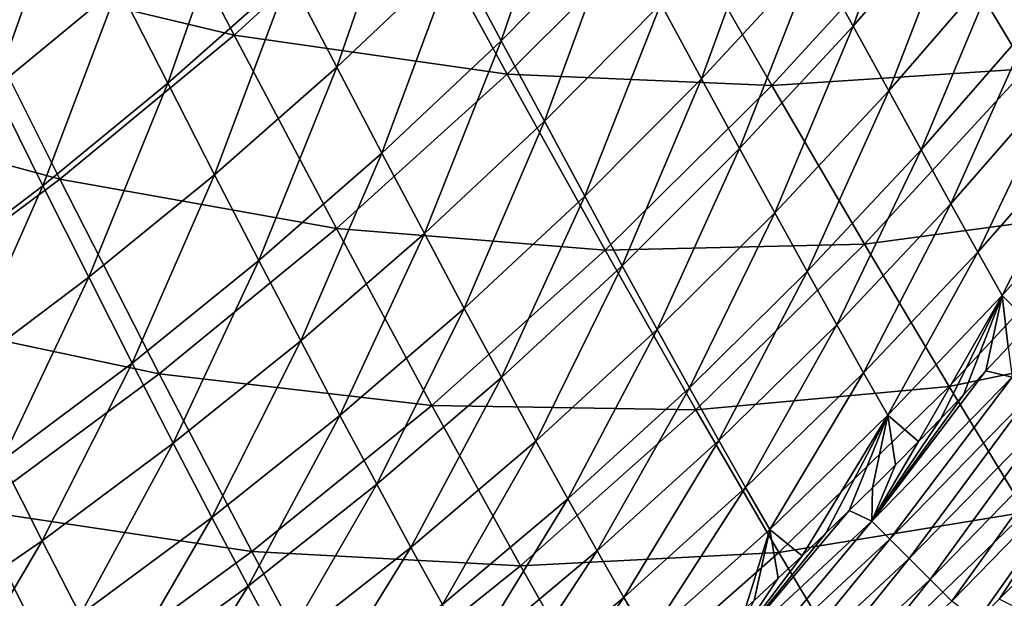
# Model space of a CAD drawing. Header units: millimetres. Extents: x -300 to 300, y -500 to 500.
# Tile 284 of 656: x 170 to 206, y -432 to -411. Entities that reach past the tile are written whole.
import ezdxf

# ---------------------------------------------------------------- set-up
doc = ezdxf.new("R2010")
doc.units = ezdxf.units.MM
doc.header["$LTSCALE"] = 81.481481
for name, color, linetype in [('19', 7, 'CONTINUOUS'), ('21', 7, 'CONTINUOUS'), ('23', 7, 'CONTINUOUS'), ('26', 7, 'CONTINUOUS')]:
    doc.layers.add(name, color=color, linetype=linetype)

msp = doc.modelspace()

# ---------------------------------------------------------------- linework, layer by layer
at = {"layer": '19', "color": 7, "linetype": 'CONTINUOUS'}
for points in [[(167.844, -408.848, 48.998), (178.101, -411.293, 45.604), (174.108, -403.625, 48.814), (167.844, -408.848, 48.998)], [(178.101, -411.293, 45.604), (184.248, -405.687, 45.422), (174.108, -403.625, 48.814), (178.101, -411.293, 45.604)], [(178.101, -411.293, 45.604), (188.107, -412.724, 41.985), (184.248, -405.687, 45.422), (178.101, -411.293, 45.604)], [(188.107, -412.724, 41.985), (194.116, -406.73, 41.808), (184.248, -405.687, 45.422), (188.107, -412.724, 41.985)], [(207.127, -412.536, 34.073), (212.803, -405.751, 33.916), (203.654, -406.751, 37.973), (207.127, -412.536, 34.073)], [(188.107, -412.724, 41.985), (197.802, -413.138, 38.141), (194.116, -406.73, 41.808), (188.107, -412.724, 41.985)], [(197.802, -413.138, 38.141), (203.654, -406.751, 37.973), (194.116, -406.73, 41.808), (197.802, -413.138, 38.141)], [(197.802, -413.138, 38.141), (207.127, -412.536, 34.073), (203.654, -406.751, 37.973), (197.802, -413.138, 38.141)], [(161.342, -413.755, 49.178), (171.713, -416.571, 45.782), (167.844, -408.848, 48.998), (161.342, -413.755, 49.178)], [(171.713, -416.571, 45.782), (178.101, -411.293, 45.604), (167.844, -408.848, 48.998), (171.713, -416.571, 45.782)], [(171.713, -416.571, 45.782), (181.853, -418.379, 42.159), (178.101, -411.293, 45.604), (171.713, -416.571, 45.782)], [(181.853, -418.379, 42.159), (188.107, -412.724, 41.985), (178.101, -411.293, 45.604), (181.853, -418.379, 42.159)], [(201.202, -418.958, 34.229), (207.127, -412.536, 34.073), (197.802, -413.138, 38.141), (201.202, -418.958, 34.229)], [(201.202, -418.958, 34.229), (210.291, -417.732, 29.923), (207.127, -412.536, 34.073), (201.202, -418.958, 34.229)], [(181.853, -418.379, 42.159), (191.703, -419.174, 38.308), (188.107, -412.724, 41.985), (181.853, -418.379, 42.159)], [(191.703, -419.174, 38.308), (197.802, -413.138, 38.141), (188.107, -412.724, 41.985), (191.703, -419.174, 38.308)], [(191.703, -419.174, 38.308), (201.202, -418.958, 34.229), (197.802, -413.138, 38.141), (191.703, -419.174, 38.308)], [(165.08, -421.527, 45.955), (171.713, -416.571, 45.782), (161.342, -413.755, 49.178), (165.08, -421.527, 45.955)], [(165.08, -421.527, 45.955), (175.352, -423.7, 42.329), (171.713, -416.571, 45.782), (165.08, -421.527, 45.955)], [(175.352, -423.7, 42.329), (181.853, -418.379, 42.159), (171.713, -416.571, 45.782), (175.352, -423.7, 42.329)], [(204.306, -424.174, 30.063), (210.291, -417.732, 29.923), (201.202, -418.958, 34.229), (204.306, -424.174, 30.063)], [(204.306, -424.174, 30.063), (213.135, -422.323, 25.513), (210.291, -417.732, 29.923), (204.306, -424.174, 30.063)], [(175.352, -423.7, 42.329), (185.354, -424.865, 38.471), (181.853, -418.379, 42.159), (175.352, -423.7, 42.329)], [(185.354, -424.865, 38.471), (191.703, -419.174, 38.308), (181.853, -418.379, 42.159), (185.354, -424.865, 38.471)], [(185.354, -424.865, 38.471), (195.025, -425.023, 34.382), (191.703, -419.174, 38.308), (185.354, -424.865, 38.471)], [(195.025, -425.023, 34.382), (201.202, -418.958, 34.229), (191.703, -419.174, 38.308), (195.025, -425.023, 34.382)], [(195.025, -425.023, 34.382), (204.306, -424.174, 30.063), (201.202, -418.958, 34.229), (195.025, -425.023, 34.382)], [(168.599, -428.693, 42.495), (175.352, -423.7, 42.329), (165.08, -421.527, 45.955), (168.599, -428.693, 42.495)], [(207.102, -428.77, 25.635), (213.135, -422.323, 25.513), (204.306, -424.174, 30.063), (207.102, -428.77, 25.635)], [(168.599, -428.693, 42.495), (178.75, -430.217, 38.631), (175.352, -423.7, 42.329), (168.599, -428.693, 42.495)], [(178.75, -430.217, 38.631), (185.354, -424.865, 38.471), (175.352, -423.7, 42.329), (178.75, -430.217, 38.631)], [(198.063, -430.253, 30.201), (204.306, -424.174, 30.063), (195.025, -425.023, 34.382), (198.063, -430.253, 30.201)], [(198.063, -430.253, 30.201), (207.102, -428.77, 25.635), (204.306, -424.174, 30.063), (198.063, -430.253, 30.201)], [(178.75, -430.217, 38.631), (188.592, -430.737, 34.533), (185.354, -424.865, 38.471), (178.75, -430.217, 38.631)], [(188.592, -430.737, 34.533), (195.025, -425.023, 34.382), (185.354, -424.865, 38.471), (188.592, -430.737, 34.533)], [(188.592, -430.737, 34.533), (198.063, -430.253, 30.201), (195.025, -425.023, 34.382), (188.592, -430.737, 34.533)], [(161.59, -433.364, 42.657), (171.889, -435.237, 38.788), (168.599, -428.693, 42.495), (161.59, -433.364, 42.657)], [(171.889, -435.237, 38.788), (178.75, -430.217, 38.631), (168.599, -428.693, 42.495), (171.889, -435.237, 38.788)], [(200.806, -434.85, 25.755), (207.102, -428.77, 25.635), (198.063, -430.253, 30.201), (200.806, -434.85, 25.755)], [(200.806, -434.85, 25.755), (209.58, -432.732, 20.937), (207.102, -428.77, 25.635), (200.806, -434.85, 25.755)], [(171.889, -435.237, 38.788), (181.899, -436.108, 34.681), (178.75, -430.217, 38.631), (171.889, -435.237, 38.788)], [(181.899, -436.108, 34.681), (188.592, -430.737, 34.533), (178.75, -430.217, 38.631), (181.899, -436.108, 34.681)], [(191.559, -435.978, 30.336), (198.063, -430.253, 30.201), (188.592, -430.737, 34.533), (191.559, -435.978, 30.336)], [(191.559, -435.978, 30.336), (200.806, -434.85, 25.755), (198.063, -430.253, 30.201), (191.559, -435.978, 30.336)], [(181.899, -436.108, 34.681), (191.559, -435.978, 30.336), (188.592, -430.737, 34.533), (181.899, -436.108, 34.681)]]:
    msp.add_3dface(points, dxfattribs=at)
at = {"layer": '21', "color": 7, "linetype": 'CONTINUOUS'}
for points in [[(199.381, -408.41, 21.765), (203.401, -403.725, 21.673), (200.789, -410.971, 19.889), (199.381, -408.41, 21.765)], [(200.789, -410.971, 19.889), (203.401, -403.725, 21.673), (204.821, -406.291, 19.803), (200.789, -410.971, 19.889)], [(206.131, -408.665, 17.907), (210.043, -403.794, 17.833), (207.331, -410.847, 15.99), (206.131, -408.665, 17.907)], [(186.217, -408.359, 27.42), (190.435, -404.058, 27.308), (187.893, -411.505, 25.636), (186.217, -408.359, 27.42)], [(187.893, -411.505, 25.636), (190.435, -404.058, 27.308), (192.135, -407.201, 25.528), (187.893, -411.505, 25.636)], [(180.124, -409.127, 29.278), (184.444, -405.016, 29.161), (181.869, -412.475, 27.533), (180.124, -409.127, 29.278)], [(181.869, -412.475, 27.533), (184.444, -405.016, 29.161), (186.217, -408.359, 27.42), (181.869, -412.475, 27.533)], [(167.479, -409.496, 32.879), (171.986, -405.757, 32.755), (169.329, -413.254, 31.22), (167.479, -409.496, 32.879)], [(169.329, -413.254, 31.22), (171.986, -405.757, 32.755), (173.874, -409.506, 31.099), (169.329, -413.254, 31.22)], [(173.874, -409.506, 31.099), (178.289, -405.582, 30.978), (175.676, -413.058, 29.396), (173.874, -409.506, 31.099)], [(175.676, -413.058, 29.396), (178.289, -405.582, 30.978), (180.124, -409.127, 29.278), (175.676, -413.058, 29.396)], [(193.734, -410.149, 23.711), (197.867, -405.656, 23.611), (195.231, -412.9, 21.86), (193.734, -410.149, 23.711)], [(195.231, -412.9, 21.86), (197.867, -405.656, 23.611), (199.381, -408.41, 21.765), (195.231, -412.9, 21.86)], [(200.789, -410.971, 19.889), (204.821, -406.291, 19.803), (202.089, -413.335, 17.987), (200.789, -410.971, 19.889)], [(202.089, -413.335, 17.987), (204.821, -406.291, 19.803), (206.131, -408.665, 17.907), (202.089, -413.335, 17.987)], [(187.893, -411.505, 25.636), (192.135, -407.201, 25.528), (189.471, -414.452, 23.814), (187.893, -411.505, 25.636)], [(189.471, -414.452, 23.814), (192.135, -407.201, 25.528), (193.734, -410.149, 23.711), (189.471, -414.452, 23.814)], [(181.869, -412.475, 27.533), (186.217, -408.359, 27.42), (183.519, -415.623, 25.746), (181.869, -412.475, 27.533)], [(183.519, -415.623, 25.746), (186.217, -408.359, 27.42), (187.893, -411.505, 25.636), (183.519, -415.623, 25.746)], [(195.231, -412.9, 21.86), (199.381, -408.41, 21.765), (196.625, -415.453, 19.979), (195.231, -412.9, 21.86)], [(196.625, -415.453, 19.979), (199.381, -408.41, 21.765), (200.789, -410.971, 19.889), (196.625, -415.453, 19.979)], [(202.089, -413.335, 17.987), (206.131, -408.665, 17.907), (203.282, -415.502, 16.065), (202.089, -413.335, 17.987)], [(203.282, -415.502, 16.065), (206.131, -408.665, 17.907), (207.331, -410.847, 15.99), (203.282, -415.502, 16.065)], [(175.676, -413.058, 29.396), (180.124, -409.127, 29.278), (177.39, -416.41, 27.648), (175.676, -413.058, 29.396)], [(177.39, -416.41, 27.648), (180.124, -409.127, 29.278), (181.869, -412.475, 27.533), (177.39, -416.41, 27.648)], [(169.329, -413.254, 31.22), (173.874, -409.506, 31.099), (171.095, -416.812, 29.515), (169.329, -413.254, 31.22)], [(171.095, -416.812, 29.515), (173.874, -409.506, 31.099), (175.676, -413.058, 29.396), (171.095, -416.812, 29.515)], [(189.471, -414.452, 23.814), (193.734, -410.149, 23.711), (190.949, -417.198, 21.959), (189.471, -414.452, 23.814)], [(190.949, -417.198, 21.959), (193.734, -410.149, 23.711), (195.231, -412.9, 21.86), (190.949, -417.198, 21.959)], [(203.282, -415.502, 16.065), (207.331, -410.847, 15.99), (204.37, -417.473, 14.125), (203.282, -415.502, 16.065)], [(204.37, -417.473, 14.125), (207.331, -410.847, 15.99), (208.422, -412.837, 14.056), (204.37, -417.473, 14.125)], [(196.625, -415.453, 19.979), (200.789, -410.971, 19.889), (197.915, -417.806, 18.073), (196.625, -415.453, 19.979)], [(197.915, -417.806, 18.073), (200.789, -410.971, 19.889), (202.089, -413.335, 17.987), (197.915, -417.806, 18.073)], [(183.519, -415.623, 25.746), (187.893, -411.505, 25.636), (185.074, -418.567, 23.921), (183.519, -415.623, 25.746)], [(185.074, -418.567, 23.921), (187.893, -411.505, 25.636), (189.471, -414.452, 23.814), (185.074, -418.567, 23.921)], [(177.39, -416.41, 27.648), (181.869, -412.475, 27.533), (179.013, -419.557, 25.858), (177.39, -416.41, 27.648)], [(179.013, -419.557, 25.858), (181.869, -412.475, 27.533), (183.519, -415.623, 25.746), (179.013, -419.557, 25.858)], [(171.095, -416.812, 29.515), (175.676, -413.058, 29.396), (172.777, -420.166, 27.764), (171.095, -416.812, 29.515)], [(172.777, -420.166, 27.764), (175.676, -413.058, 29.396), (177.39, -416.41, 27.648), (172.777, -420.166, 27.764)], [(190.949, -417.198, 21.959), (195.231, -412.9, 21.86), (192.328, -419.742, 20.074), (190.949, -417.198, 21.959)], [(192.328, -419.742, 20.074), (195.231, -412.9, 21.86), (196.625, -415.453, 19.979), (192.328, -419.742, 20.074)], [(204.37, -417.473, 14.125), (208.422, -412.837, 14.056), (205.356, -419.251, 12.172), (204.37, -417.473, 14.125)], [(205.356, -419.251, 12.172), (208.422, -412.837, 14.056), (209.408, -414.637, 12.108), (205.356, -419.251, 12.172)], [(166.382, -420.392, 29.634), (169.329, -413.254, 31.22), (171.095, -416.812, 29.515), (166.382, -420.392, 29.634)], [(197.915, -417.806, 18.073), (202.089, -413.335, 17.987), (199.101, -419.957, 16.145), (197.915, -417.806, 18.073)], [(199.101, -419.957, 16.145), (202.089, -413.335, 17.987), (203.282, -415.502, 16.065), (199.101, -419.957, 16.145)], [(185.074, -418.567, 23.921), (189.471, -414.452, 23.814), (186.534, -421.307, 22.062), (185.074, -418.567, 23.921)], [(186.534, -421.307, 22.062), (189.471, -414.452, 23.814), (190.949, -417.198, 21.959), (186.534, -421.307, 22.062)], [(205.356, -419.251, 12.172), (209.408, -414.637, 12.108), (206.243, -420.838, 10.209), (205.356, -419.251, 12.172)], [(206.243, -420.838, 10.209), (209.408, -414.637, 12.108), (210.293, -416.251, 10.15), (206.243, -420.838, 10.209)], [(192.328, -419.742, 20.074), (196.625, -415.453, 19.979), (193.607, -422.082, 18.164), (192.328, -419.742, 20.074)], [(193.607, -422.082, 18.164), (196.625, -415.453, 19.979), (197.915, -417.806, 18.073), (193.607, -422.082, 18.164)], [(199.101, -419.957, 16.145), (203.282, -415.502, 16.065), (200.184, -421.908, 14.202), (199.101, -419.957, 16.145)], [(200.184, -421.908, 14.202), (203.282, -415.502, 16.065), (204.37, -417.473, 14.125), (200.184, -421.908, 14.202)], [(179.013, -419.557, 25.858), (183.519, -415.623, 25.746), (180.544, -422.498, 24.03), (179.013, -419.557, 25.858)], [(180.544, -422.498, 24.03), (183.519, -415.623, 25.746), (185.074, -418.567, 23.921), (180.544, -422.498, 24.03)], [(206.243, -420.838, 10.209), (210.293, -416.251, 10.15), (207.267, -421.846, 8.361), (206.243, -420.838, 10.209)], [(172.777, -420.166, 27.764), (177.39, -416.41, 27.648), (174.371, -423.312, 25.972), (172.777, -420.166, 27.764)], [(174.371, -423.312, 25.972), (177.39, -416.41, 27.648), (179.013, -419.557, 25.858), (174.371, -423.312, 25.972)], [(166.382, -420.392, 29.634), (171.095, -416.812, 29.515), (168.03, -423.747, 27.882), (166.382, -420.392, 29.634)], [(168.03, -423.747, 27.882), (171.095, -416.812, 29.515), (172.777, -420.166, 27.764), (168.03, -423.747, 27.882)], [(186.534, -421.307, 22.062), (190.949, -417.198, 21.959), (187.897, -423.841, 20.174), (186.534, -421.307, 22.062)], [(187.897, -423.841, 20.174), (190.949, -417.198, 21.959), (192.328, -419.742, 20.074), (187.897, -423.841, 20.174)], [(200.184, -421.908, 14.202), (204.37, -417.473, 14.125), (201.169, -423.662, 12.245), (200.184, -421.908, 14.202)], [(201.169, -423.662, 12.245), (204.37, -417.473, 14.125), (205.356, -419.251, 12.172), (201.169, -423.662, 12.245)], [(193.607, -422.082, 18.164), (197.915, -417.806, 18.073), (194.784, -424.215, 16.233), (193.607, -422.082, 18.164)], [(194.784, -424.215, 16.233), (197.915, -417.806, 18.073), (199.101, -419.957, 16.145), (194.784, -424.215, 16.233)], [(180.544, -422.498, 24.03), (185.074, -418.567, 23.921), (181.983, -425.23, 22.168), (180.544, -422.498, 24.03)], [(181.983, -425.23, 22.168), (185.074, -418.567, 23.921), (186.534, -421.307, 22.062), (181.983, -425.23, 22.168)], [(174.371, -423.312, 25.972), (179.013, -419.557, 25.858), (175.877, -426.248, 24.141), (174.371, -423.312, 25.972)], [(175.877, -426.248, 24.141), (179.013, -419.557, 25.858), (180.544, -422.498, 24.03), (175.877, -426.248, 24.141)], [(201.169, -423.662, 12.245), (205.356, -419.251, 12.172), (202.058, -425.222, 10.279), (201.169, -423.662, 12.245)], [(202.058, -425.222, 10.279), (205.356, -419.251, 12.172), (206.243, -420.838, 10.209), (202.058, -425.222, 10.279)], [(187.897, -423.841, 20.174), (192.328, -419.742, 20.074), (189.162, -426.166, 18.26), (187.897, -423.841, 20.174)], [(189.162, -426.166, 18.26), (192.328, -419.742, 20.074), (193.607, -422.082, 18.164), (189.162, -426.166, 18.26)], [(168.03, -423.747, 27.882), (172.777, -420.166, 27.764), (169.593, -426.89, 26.087), (168.03, -423.747, 27.882)], [(169.593, -426.89, 26.087), (172.777, -420.166, 27.764), (174.371, -423.312, 25.972), (169.593, -426.89, 26.087)], [(194.784, -424.215, 16.233), (199.101, -419.957, 16.145), (195.862, -426.145, 14.286), (194.784, -424.215, 16.233)], [(195.862, -426.145, 14.286), (199.101, -419.957, 16.145), (200.184, -421.908, 14.202), (195.862, -426.145, 14.286)], [(202.058, -425.222, 10.279), (206.243, -420.838, 10.209), (203.177, -426.186, 8.378), (202.058, -425.222, 10.279)], [(203.177, -426.186, 8.378), (206.243, -420.838, 10.209), (204.009, -425.33, 8.374), (203.177, -426.186, 8.378)], [(204.009, -425.33, 8.374), (206.243, -420.838, 10.209), (204.834, -424.468, 8.37), (204.009, -425.33, 8.374)], [(204.834, -424.468, 8.37), (206.243, -420.838, 10.209), (205.652, -423.6, 8.367), (204.834, -424.468, 8.37)], [(205.652, -423.6, 8.367), (206.243, -420.838, 10.209), (206.463, -422.726, 8.364), (205.652, -423.6, 8.367)], [(206.463, -422.726, 8.364), (206.243, -420.838, 10.209), (207.267, -421.846, 8.361), (206.463, -422.726, 8.364)], [(181.983, -425.23, 22.168), (186.534, -421.307, 22.062), (183.328, -427.752, 20.278), (181.983, -425.23, 22.168)], [(183.328, -427.752, 20.278), (186.534, -421.307, 22.062), (187.897, -423.841, 20.174), (183.328, -427.752, 20.278)], [(189.162, -426.166, 18.26), (193.607, -422.082, 18.164), (190.33, -428.281, 16.327), (189.162, -426.166, 18.26)], [(190.33, -428.281, 16.327), (193.607, -422.082, 18.164), (194.784, -424.215, 16.233), (190.33, -428.281, 16.327)], [(195.862, -426.145, 14.286), (200.184, -421.908, 14.202), (196.845, -427.874, 12.328), (195.862, -426.145, 14.286)], [(196.845, -427.874, 12.328), (200.184, -421.908, 14.202), (201.169, -423.662, 12.245), (196.845, -427.874, 12.328)], [(175.877, -426.248, 24.141), (180.544, -422.498, 24.03), (177.293, -428.971, 22.278), (175.877, -426.248, 24.141)], [(177.293, -428.971, 22.278), (180.544, -422.498, 24.03), (181.983, -425.23, 22.168), (177.293, -428.971, 22.278)], [(169.593, -426.89, 26.087), (174.371, -423.312, 25.972), (171.071, -429.819, 24.255), (169.593, -426.89, 26.087)], [(171.071, -429.819, 24.255), (174.371, -423.312, 25.972), (175.877, -426.248, 24.141), (171.071, -429.819, 24.255)], [(183.328, -427.752, 20.278), (187.897, -423.841, 20.174), (184.58, -430.062, 18.363), (183.328, -427.752, 20.278)], [(184.58, -430.062, 18.363), (187.897, -423.841, 20.174), (189.162, -426.166, 18.26), (184.58, -430.062, 18.363)], [(196.845, -427.874, 12.328), (201.169, -423.662, 12.245), (197.736, -429.406, 10.36), (196.845, -427.874, 12.328)], [(197.736, -429.406, 10.36), (201.169, -423.662, 12.245), (202.058, -425.222, 10.279), (197.736, -429.406, 10.36)], [(190.33, -428.281, 16.327), (194.784, -424.215, 16.233), (191.402, -430.189, 14.379), (190.33, -428.281, 16.327)], [(191.402, -430.189, 14.379), (194.784, -424.215, 16.233), (195.862, -426.145, 14.286), (191.402, -430.189, 14.379)], [(177.293, -428.971, 22.278), (181.983, -425.23, 22.168), (178.62, -431.48, 20.386), (177.293, -428.971, 22.278)], [(178.62, -431.48, 20.386), (181.983, -425.23, 22.168), (183.328, -427.752, 20.278), (178.62, -431.48, 20.386)], [(197.736, -429.406, 10.36), (202.058, -425.222, 10.279), (198.913, -430.372, 8.403), (197.736, -429.406, 10.36)], [(198.913, -430.372, 8.403), (202.058, -425.222, 10.279), (199.78, -429.547, 8.397), (198.913, -430.372, 8.403)], [(199.78, -429.547, 8.397), (202.058, -425.222, 10.279), (200.64, -428.716, 8.392), (199.78, -429.547, 8.397)], [(200.64, -428.716, 8.392), (202.058, -425.222, 10.279), (201.493, -427.879, 8.387), (200.64, -428.716, 8.392)], [(201.493, -427.879, 8.387), (202.058, -425.222, 10.279), (202.338, -427.036, 8.382), (201.493, -427.879, 8.387)], [(202.338, -427.036, 8.382), (202.058, -425.222, 10.279), (203.177, -426.186, 8.378), (202.338, -427.036, 8.382)], [(171.071, -429.819, 24.255), (175.877, -426.248, 24.141), (172.464, -432.532, 22.391), (171.071, -429.819, 24.255)], [(172.464, -432.532, 22.391), (175.877, -426.248, 24.141), (177.293, -428.971, 22.278), (172.464, -432.532, 22.391)], [(184.58, -430.062, 18.363), (189.162, -426.166, 18.26), (185.737, -432.158, 16.428), (184.58, -430.062, 18.363)], [(185.737, -432.158, 16.428), (189.162, -426.166, 18.26), (190.33, -428.281, 16.327), (185.737, -432.158, 16.428)], [(191.402, -430.189, 14.379), (195.862, -426.145, 14.286), (192.383, -431.892, 12.419), (191.402, -430.189, 14.379)], [(192.383, -431.892, 12.419), (195.862, -426.145, 14.286), (196.845, -427.874, 12.328), (192.383, -431.892, 12.419)], [(166.125, -433.216, 24.371), (169.593, -426.89, 26.087), (171.071, -429.819, 24.255), (166.125, -433.216, 24.371)], [(178.62, -431.48, 20.386), (183.328, -427.752, 20.278), (179.856, -433.773, 18.471), (178.62, -431.48, 20.386)], [(179.856, -433.773, 18.471), (183.328, -427.752, 20.278), (184.58, -430.062, 18.363), (179.856, -433.773, 18.471)], [(192.383, -431.892, 12.419), (196.845, -427.874, 12.328), (193.275, -433.395, 10.452), (192.383, -431.892, 12.419)], [(193.275, -433.395, 10.452), (196.845, -427.874, 12.328), (197.736, -429.406, 10.36), (193.275, -433.395, 10.452)], [(185.737, -432.158, 16.428), (190.33, -428.281, 16.327), (186.802, -434.043, 14.48), (185.737, -432.158, 16.428)], [(186.802, -434.043, 14.48), (190.33, -428.281, 16.327), (191.402, -430.189, 14.379), (186.802, -434.043, 14.48)], [(172.464, -432.532, 22.391), (177.293, -428.971, 22.278), (173.77, -435.028, 20.499), (172.464, -432.532, 22.391)], [(173.77, -435.028, 20.499), (177.293, -428.971, 22.278), (178.62, -431.48, 20.386), (173.77, -435.028, 20.499)], [(193.275, -433.395, 10.452), (197.736, -429.406, 10.36), (196.841, -432.291, 8.419), (193.275, -433.395, 10.452)], [(196.841, -432.291, 8.419), (197.736, -429.406, 10.36), (197.158, -432.002, 8.417), (196.841, -432.291, 8.419)], [(197.158, -432.002, 8.417), (197.736, -429.406, 10.36), (198.039, -431.19, 8.41), (197.158, -432.002, 8.417)], [(198.039, -431.19, 8.41), (197.736, -429.406, 10.36), (198.913, -430.372, 8.403), (198.039, -431.19, 8.41)], [(166.125, -433.216, 24.371), (171.071, -429.819, 24.255), (167.492, -435.918, 22.507), (166.125, -433.216, 24.371)], [(167.492, -435.918, 22.507), (171.071, -429.819, 24.255), (172.464, -432.532, 22.391), (167.492, -435.918, 22.507)], [(179.856, -433.773, 18.471), (184.58, -430.062, 18.363), (181.002, -435.849, 16.536), (179.856, -433.773, 18.471)], [(181.002, -435.849, 16.536), (184.58, -430.062, 18.363), (185.737, -432.158, 16.428), (181.002, -435.849, 16.536)], [(186.802, -434.043, 14.48), (191.402, -430.189, 14.379), (187.779, -435.72, 12.521), (186.802, -434.043, 14.48)], [(187.779, -435.72, 12.521), (191.402, -430.189, 14.379), (192.383, -431.892, 12.419), (187.779, -435.72, 12.521)], [(173.77, -435.028, 20.499), (178.62, -431.48, 20.386), (174.99, -437.304, 18.583), (173.77, -435.028, 20.499)], [(174.99, -437.304, 18.583), (178.62, -431.48, 20.386), (179.856, -433.773, 18.471), (174.99, -437.304, 18.583)], [(187.779, -435.72, 12.521), (192.383, -431.892, 12.419), (188.672, -437.194, 10.556), (187.779, -435.72, 12.521)], [(188.672, -437.194, 10.556), (192.383, -431.892, 12.419), (193.275, -433.395, 10.452), (188.672, -437.194, 10.556)]]:
    msp.add_3dface(points, dxfattribs=at)
at = {"layer": '23', "color": 7, "linetype": 'CONTINUOUS'}
msp.add_3dface([(206.132, -431.962, 2.834), (206.925, -431.169, 2.834), (209.078, -433.418, 1.036), (206.132, -431.962, 2.834)], dxfattribs=at)
at = {"layer": '26', "color": 7, "linetype": 'CONTINUOUS'}
for points in [[(205.652, -423.6, 8.367), (206.463, -422.726, 8.364), (206.609, -423.828, 7.276), (205.652, -423.6, 8.367)], [(204.834, -424.468, 8.37), (205.652, -423.6, 8.367), (201.469, -429.1, 7.297), (204.834, -424.468, 8.37)], [(205.652, -423.6, 8.367), (206.609, -423.828, 7.276), (201.469, -429.1, 7.297), (205.652, -423.6, 8.367)], [(206.609, -423.828, 7.276), (202.131, -429.761, 6.257), (201.469, -429.1, 7.297), (206.609, -423.828, 7.276)], [(207.3, -424.461, 6.241), (202.131, -429.761, 6.257), (206.609, -423.828, 7.276), (207.3, -424.461, 6.241)], [(204.009, -425.33, 8.374), (204.834, -424.468, 8.37), (201.469, -429.1, 7.297), (204.009, -425.33, 8.374)], [(207.3, -424.461, 6.241), (202.843, -430.474, 5.283), (202.131, -429.761, 6.257), (207.3, -424.461, 6.241)], [(208.043, -425.144, 5.272), (202.843, -430.474, 5.283), (207.3, -424.461, 6.241), (208.043, -425.144, 5.272)], [(203.177, -426.186, 8.378), (204.009, -425.33, 8.374), (201.469, -429.1, 7.297), (203.177, -426.186, 8.378)], [(208.043, -425.144, 5.272), (203.602, -431.235, 4.382), (202.843, -430.474, 5.283), (208.043, -425.144, 5.272)], [(208.834, -425.871, 4.376), (203.602, -431.235, 4.382), (208.043, -425.144, 5.272), (208.834, -425.871, 4.376)], [(208.834, -425.871, 4.376), (204.401, -432.036, 3.56), (203.602, -431.235, 4.382), (208.834, -425.871, 4.376)], [(209.667, -426.636, 3.559), (204.401, -432.036, 3.56), (208.834, -425.871, 4.376), (209.667, -426.636, 3.559)], [(202.338, -427.036, 8.382), (203.177, -426.186, 8.378), (201.469, -429.1, 7.297), (202.338, -427.036, 8.382)], [(209.667, -426.636, 3.559), (205.334, -432.75, 2.833), (204.401, -432.036, 3.56), (209.667, -426.636, 3.559)], [(206.132, -431.962, 2.834), (205.334, -432.75, 2.833), (209.667, -426.636, 3.559), (206.132, -431.962, 2.834)], [(206.925, -431.169, 2.834), (206.132, -431.962, 2.834), (209.667, -426.636, 3.559), (206.925, -431.169, 2.834)], [(201.493, -427.879, 8.387), (202.338, -427.036, 8.382), (201.469, -429.1, 7.297), (201.493, -427.879, 8.387)], [(200.64, -428.716, 8.392), (201.493, -427.879, 8.387), (201.469, -429.1, 7.297), (200.64, -428.716, 8.392)], [(199.78, -429.547, 8.397), (200.64, -428.716, 8.392), (196.081, -434.118, 7.329), (199.78, -429.547, 8.397)], [(200.64, -428.716, 8.392), (201.469, -429.1, 7.297), (196.081, -434.118, 7.329), (200.64, -428.716, 8.392)], [(201.469, -429.1, 7.297), (196.712, -434.806, 6.281), (196.081, -434.118, 7.329), (201.469, -429.1, 7.297)], [(202.131, -429.761, 6.257), (196.712, -434.806, 6.281), (201.469, -429.1, 7.297), (202.131, -429.761, 6.257)], [(198.913, -430.372, 8.403), (199.78, -429.547, 8.397), (196.081, -434.118, 7.329), (198.913, -430.372, 8.403)], [(202.131, -429.761, 6.257), (197.392, -435.549, 5.299), (196.712, -434.806, 6.281), (202.131, -429.761, 6.257)], [(202.843, -430.474, 5.283), (197.392, -435.549, 5.299), (202.131, -429.761, 6.257), (202.843, -430.474, 5.283)], [(198.039, -431.19, 8.41), (198.913, -430.372, 8.403), (196.081, -434.118, 7.329), (198.039, -431.19, 8.41)], [(202.843, -430.474, 5.283), (198.116, -436.341, 4.39), (197.392, -435.549, 5.299), (202.843, -430.474, 5.283)], [(203.602, -431.235, 4.382), (198.116, -436.341, 4.39), (202.843, -430.474, 5.283), (203.602, -431.235, 4.382)], [(197.158, -432.002, 8.417), (198.039, -431.19, 8.41), (196.081, -434.118, 7.329), (197.158, -432.002, 8.417)], [(203.602, -431.235, 4.382), (198.879, -437.177, 3.561), (198.116, -436.341, 4.39), (203.602, -431.235, 4.382)], [(204.401, -432.036, 3.56), (198.879, -437.177, 3.561), (203.602, -431.235, 4.382), (204.401, -432.036, 3.56)]]:
    msp.add_3dface(points, dxfattribs=at)

doc.saveas('drawing.dxf')
